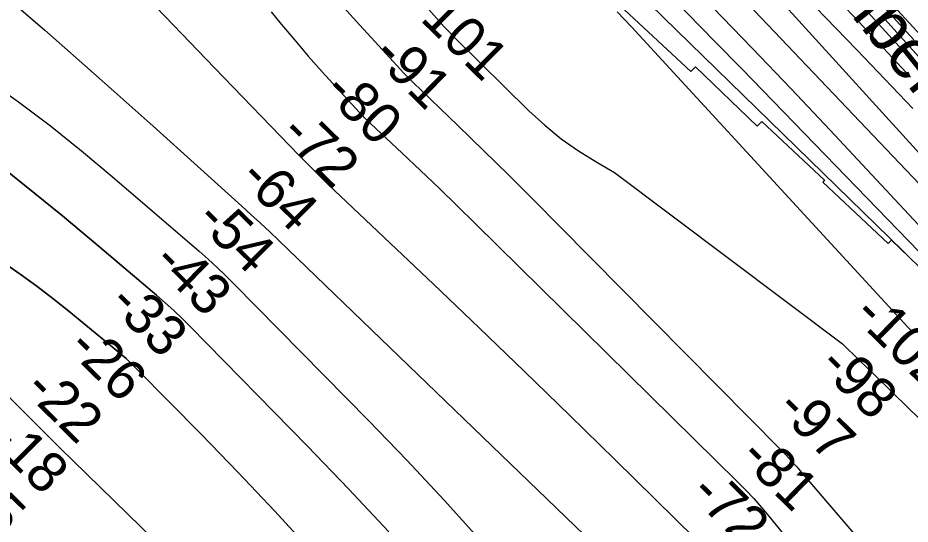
# Model space of a CAD drawing. Extents: x 3477039 to 3515015, y 546746 to 572297.
# Drawn here: x 3500384 to 3501863, y 562010 to 562850 of the extents above; entities that cross this region are included whole.
import ezdxf

# ---------------------------------------------------------------- set-up
doc = ezdxf.new("R2010")
doc.units = 0
for name, color, linetype in [('V-RIVR-IDEN', 7, 'Continuous'), ('V-RIVR-RANG', 7, 'Continuous'), ('V-RRAP-RVMT', 7, 'Continuous'), ('V-TOPO-DPTH', 7, 'Continuous'), ('V-TOPO-MAJR', 7, 'Continuous'), ('V-TOPO-MINR', 7, 'Continuous')]:
    doc.layers.add(name, color=color, linetype=linetype)

msp = doc.modelspace()

# ---------------------------------------------------------------- linework, layer by layer
at = {"layer": 'V-RRAP-RVMT'}
msp.add_lwpolyline([(3501381.9, 562870.8), (3501499.6, 562761.2), (3501507, 562769.1), (3501609.4, 562670.7), (3501617.1, 562678.4), (3501720.9, 562580.9), (3501718.3, 562577.9), (3501826.7, 562476.1), (3501831.9, 562481.4), (3501877, 562438.2)], dxfattribs=at)
msp.add_lwpolyline([(3501381.9, 562870.8), (3501499.6, 562761.2), (3501507, 562769.1), (3501609.4, 562670.7), (3501617.1, 562678.4), (3501720.9, 562580.9), (3501718.3, 562577.9), (3501826.7, 562476.1), (3501831.9, 562481.4), (3501877, 562438.2)], dxfattribs=at)
at = {"layer": 'V-TOPO-DPTH'}
for points in [[(3501869.2, 562813.9), (3501794.6, 562896.1), (3501719.5, 562977.8), (3501644.1, 563059.1), (3501522.9, 563188.9), (3501507.7, 563205.1), (3501492.5, 563221.2), (3501477.2, 563237.3), (3501461.9, 563253.3), (3501093.1, 563635.6), (3501024.5, 563705.9), (3500955.5, 563775.7), (3500885.9, 563844.9), (3500815.7, 563913.6), (3500685.6, 564039.7), (3500680.1, 564045), (3500674.5, 564050.1), (3500668.8, 564055.1), (3500663, 564060), (3500168.5, 564467.3)], [(3500168.5, 564467.3), (3500663, 564060), (3500668.8, 564055.1), (3500674.5, 564050.1), (3500680.1, 564045), (3500685.6, 564039.7), (3500815.7, 563913.6), (3500885.9, 563844.9), (3500955.5, 563775.7), (3501024.5, 563705.9), (3501093.1, 563635.6), (3501461.9, 563253.3), (3501477.2, 563237.3), (3501492.5, 563221.2), (3501507.7, 563205.1), (3501522.9, 563188.9), (3501644.1, 563059.1), (3501719.5, 562977.8), (3501794.6, 562896.1), (3501869.2, 562813.9)], [(3501863.6, 562751.9), (3501796, 562824.3), (3501728.3, 562896.6), (3501660.3, 562968.6), (3501592, 563040.3), (3501505.9, 563130.6), (3501480.5, 563157), (3501455, 563183.4), (3501429.4, 563209.7), (3501403.7, 563235.8), (3501377.7, 563261.8), (3501351.6, 563287.5), (3501325.2, 563313), (3501298.7, 563338.3), (3500633.8, 563965.3), (3500624.5, 563973.9), (3500615.1, 563982.3), (3500605.6, 563990.5), (3500595.9, 563998.6), (3500048.1, 564444.6)], [(3500048.1, 564444.6), (3500595.9, 563998.6), (3500605.6, 563990.5), (3500615.1, 563982.3), (3500624.5, 563973.9), (3500633.8, 563965.3), (3501298.7, 563338.3), (3501325.2, 563313), (3501351.6, 563287.5), (3501377.7, 563261.8), (3501403.7, 563235.8), (3501429.4, 563209.7), (3501455, 563183.4), (3501480.5, 563157), (3501505.9, 563130.6), (3501592, 563040.3), (3501660.3, 562968.6), (3501728.3, 562896.6), (3501796, 562824.3), (3501863.6, 562751.9)], [(3500326.2, 564281.9), (3500407.3, 564217.2), (3500487.8, 564151.8), (3500590.3, 564067.4), (3500619, 564043.4), (3500647.3, 564019), (3500675.2, 563994.1), (3500702.8, 563968.9), (3500786.8, 563890.5), (3500855.7, 563825.3), (3500924, 563759.6), (3500991.6, 563693), (3501058.5, 563625.9), (3501461.5, 563216.7), (3501468.1, 563210), (3501474.6, 563203.2), (3501481.2, 563196.4), (3501487.7, 563189.6), (3501544.8, 563129.3), (3501579.7, 563092.2), (3501614.5, 563055), (3501649.1, 563017.5), (3501683.5, 562980), (3502070.4, 562555.3)], [(3500326.2, 564281.9), (3500407.3, 564217.2), (3500487.8, 564151.8), (3500590.3, 564067.4), (3500619, 564043.4), (3500647.3, 564019), (3500675.2, 563994.1), (3500702.8, 563968.9), (3500786.8, 563890.5), (3500855.7, 563825.3), (3500924, 563759.6), (3500991.6, 563693), (3501058.5, 563625.9), (3501461.5, 563216.7), (3501468.1, 563210), (3501474.6, 563203.2), (3501481.2, 563196.4), (3501487.7, 563189.6), (3501544.8, 563129.3), (3501579.7, 563092.2), (3501614.5, 563055), (3501649.1, 563017.5), (3501683.5, 562980), (3502070.4, 562555.3)], [(3501867.2, 562699.6), (3501821.2, 562748.5), (3501774.8, 562797), (3501464.2, 563118.4), (3501446, 563137.2), (3501427.7, 563155.9), (3501409.3, 563174.5), (3501390.8, 563193.1), (3500903.6, 563680.2), (3500854.3, 563729), (3500804.7, 563777.6), (3500754.7, 563825.7), (3500704.3, 563873.5), (3500608.2, 563964.1), (3500605.7, 563966.4), (3500603.2, 563968.7), (3500600.6, 563970.9), (3500598, 563973), (3500512.4, 564042.7), (3500466.7, 564079.3), (3500420.7, 564115.4), (3500374, 564150.7)], [(3500374, 564150.7), (3500420.7, 564115.4), (3500466.7, 564079.3), (3500512.4, 564042.7), (3500598, 563973), (3500600.6, 563970.9), (3500603.2, 563968.7), (3500605.7, 563966.4), (3500608.2, 563964.1), (3500704.3, 563873.5), (3500754.7, 563825.7), (3500804.7, 563777.6), (3500854.3, 563729), (3500903.6, 563680.2), (3501390.8, 563193.1), (3501409.3, 563174.5), (3501427.7, 563155.9), (3501446, 563137.2), (3501464.2, 563118.4), (3501774.8, 562797), (3501821.2, 562748.5), (3501867.2, 562699.6)], [(3500970.8, 561632.3), (3500475.9, 562115.5), (3500455.5, 562135.5), (3500435.1, 562155.7), (3500414.8, 562175.9), (3500394.6, 562196.2), (3499819.5, 562777.2)], [(3500970.8, 561632.3), (3500475.9, 562115.5), (3500455.5, 562135.5), (3500435.1, 562155.7), (3500414.8, 562175.9), (3500394.6, 562196.2), (3499819.5, 562777.2)], [(3500332.1, 562623.1), (3500395.4, 562572.8), (3500457.9, 562521.6), (3500519.9, 562469.8), (3500613.9, 562390.3), (3500628.4, 562377.6), (3500642.6, 562364.8), (3500656.5, 562351.5), (3500670.2, 562338), (3500864.2, 562140), (3500932.1, 562069.3), (3500999, 561997.6)], [(3500999, 561997.6), (3500932.1, 562069.3), (3500864.2, 562140), (3500670.2, 562338), (3500656.5, 562351.5), (3500642.6, 562364.8), (3500628.4, 562377.6), (3500613.9, 562390.3), (3500519.9, 562469.8), (3500457.9, 562521.6), (3500395.4, 562572.8), (3500332.1, 562623.1)], [(3500360.6, 562444.5), (3500388.2, 562425.1), (3500415.5, 562405.2), (3500442.2, 562384.6), (3500468.6, 562363.6), (3500543.9, 562301.9), (3500553.8, 562293.6), (3500563.5, 562285), (3500572.9, 562276.1), (3500582.1, 562267.1), (3500688, 562159.5), (3500749.5, 562096), (3500810.2, 562031.8), (3500869.9, 561966.6)], [(3500869.9, 561966.6), (3500810.2, 562031.8), (3500749.5, 562096), (3500688, 562159.5), (3500582.1, 562267.1), (3500572.9, 562276.1), (3500563.5, 562285), (3500553.8, 562293.6), (3500543.9, 562301.9), (3500468.6, 562363.6), (3500442.2, 562384.6), (3500415.5, 562405.2), (3500388.2, 562425.1), (3500360.6, 562444.5)]]:
    msp.add_lwpolyline(points, dxfattribs=at)
at = {"layer": 'V-TOPO-MAJR'}
for points in [[(3502000.3, 562490.9), (3501667.5, 562857.3), (3501624.6, 562904.1), (3501581.4, 562950.6), (3501537.8, 562996.7), (3501494, 563042.5), (3501420.3, 563118.7), (3501413, 563126.2), (3501405.7, 563133.7), (3501398.3, 563141.2), (3501390.9, 563148.6), (3501202.2, 563335.6), (3501099.7, 563435.8), (3500996.4, 563535.1), (3500891.8, 563633), (3500786.3, 563730), (3500606.9, 563892.7), (3500587.2, 563910.2), (3500567.2, 563927.6), (3500547, 563944.5), (3500526.5, 563961.2), (3499868.6, 564488.1)], [(3501044.2, 562888.1), (3501090.9, 562835.5), (3501095.4, 562830.5), (3501099.9, 562825.6), (3501104.6, 562820.8), (3501109.3, 562816.1), (3501231.2, 562695.9), (3501257.3, 562672.1), (3501284.6, 562649.7), (3501313.5, 562629.4), (3501343.5, 562610.7), (3501373.2, 562593.7), (3501750.9, 562309.7), (3501778.1, 562283), (3501805.3, 562256.3), (3501832.6, 562229.8), (3501859.9, 562203.3), (3502141.1, 561931.6)], [(3501865.5, 562330.5), (3501859.2, 562337.4), (3501400.9, 562835), (3501377.4, 562860.2)], [(3500331.2, 562749.2), (3500385.1, 562710.7), (3500438.1, 562671), (3500489.7, 562629.7), (3500540.5, 562587.3), (3500684.5, 562463.1), (3500699.3, 562450), (3500713.9, 562436.6), (3500728.2, 562422.9), (3500742.3, 562409), (3500965.7, 562182), (3501028.8, 562116.5), (3501090.9, 562050.2), (3501151.7, 561982.6)]]:
    msp.add_lwpolyline(points, dxfattribs=at)
at = {"layer": 'V-TOPO-MINR'}
for points in [[(3501880.8, 562821), (3501822.8, 562884.6), (3501764.7, 562948.1), (3501542.9, 563188.4), (3501522.8, 563210), (3501502.8, 563231.6), (3501482.6, 563253), (3501462.4, 563274.4), (3501326.4, 563417.6), (3501237.7, 563510), (3501148.2, 563601.7), (3501057.6, 563692.4), (3500966.3, 563782.3), (3500701.4, 564040.3), (3500691.7, 564049.6), (3500681.9, 564058.6), (3500672, 564067.4), (3499938, 564683.3)], [(3501869.2, 562813.9), (3501794.6, 562896.1), (3501719.5, 562977.8), (3501644.1, 563059.1), (3501522.9, 563188.9), (3501507.7, 563205.1), (3501492.5, 563221.2), (3501477.2, 563237.3), (3501461.9, 563253.3), (3501093.1, 563635.6), (3501024.5, 563705.9), (3500955.5, 563775.7), (3500885.9, 563844.9), (3500815.7, 563913.6), (3500685.6, 564039.7), (3500680.1, 564045), (3500674.5, 564050.1), (3500668.8, 564055.1), (3500663, 564060), (3500168.5, 564467.3)], [(3501863.6, 562751.9), (3501796, 562824.3), (3501728.3, 562896.6), (3501660.3, 562968.6), (3501592, 563040.3), (3501505.9, 563130.6), (3501480.5, 563157), (3501455, 563183.4), (3501429.4, 563209.7), (3501403.7, 563235.8), (3501377.7, 563261.8), (3501351.6, 563287.5), (3501325.2, 563313), (3501298.7, 563338.3), (3500633.8, 563965.3), (3500624.5, 563973.9), (3500615.1, 563982.3), (3500605.6, 563990.5), (3500595.9, 563998.6), (3500048.1, 564444.6)], [(3502070.4, 562555.3), (3501683.5, 562980), (3501649.1, 563017.5), (3501614.5, 563055), (3501579.7, 563092.2), (3501544.8, 563129.3), (3501487.7, 563189.6), (3501481.2, 563196.4), (3501474.6, 563203.2), (3501468.1, 563210), (3501461.5, 563216.7), (3501058.5, 563625.9), (3500991.6, 563693), (3500924, 563759.6), (3500855.7, 563825.3), (3500786.8, 563890.5), (3500702.8, 563968.9), (3500675.2, 563994.1), (3500647.3, 564019), (3500619, 564043.4), (3500590.3, 564067.4), (3500487.8, 564151.8), (3500407.3, 564217.2), (3500326.2, 564281.9)], [(3501867.2, 562699.6), (3501821.2, 562748.5), (3501774.8, 562797), (3501464.2, 563118.4), (3501446, 563137.2), (3501427.7, 563155.9), (3501409.3, 563174.5), (3501390.8, 563193.1), (3500903.6, 563680.2), (3500854.3, 563729), (3500804.7, 563777.6), (3500754.7, 563825.7), (3500704.3, 563873.5), (3500608.2, 563964.1), (3500605.7, 563966.4), (3500603.2, 563968.7), (3500600.6, 563970.9), (3500598, 563973), (3500512.4, 564042.7), (3500466.7, 564079.3), (3500420.7, 564115.4), (3500374, 564150.7)], [(3501954.8, 562494.1), (3501430, 563046.7), (3501402.9, 563075.1), (3501375.6, 563103.4), (3501348.1, 563131.4), (3501320.4, 563159.4), (3501240.9, 563239.2), (3501173, 563306.5), (3501104.6, 563373.3), (3501035.5, 563439.4), (3500966, 563505), (3500553.3, 563889.5), (3500547.9, 563894.4), (3500542.4, 563899.2), (3500536.9, 563904), (3500531.2, 563908.7), (3500357.9, 564049.4)], [(3501864.7, 562450.2), (3501851.3, 562463.4), (3501321.1, 562981.2), (3501304.1, 562997.8), (3501287.3, 563014.4), (3501270.5, 563031.1), (3501253.7, 563047.9), (3500804.5, 563498.9), (3500750, 563553.2), (3500695.3, 563607.2), (3500640.1, 563660.8), (3500584.6, 563714.1), (3500480.1, 563813.8), (3500476.6, 563817), (3500473.1, 563820.1), (3500469.5, 563823.2), (3500465.9, 563826.1), (3500392.5, 563884), (3500351.7, 563915.3)], [(3502646.2, 561620.6), (3501992.9, 562379.2), (3501977.4, 562396.9), (3501961.8, 562414.5), (3501946, 562431.9), (3501930.1, 562449.2), (3501729.6, 562664.2), (3501665.6, 562732.3), (3501601.1, 562800), (3501536.1, 562867.1), (3501470.6, 562933.8), (3501357.7, 563047.9), (3501348.4, 563057.3), (3501339.1, 563066.7), (3501329.8, 563076), (3501320.5, 563085.4), (3500903.1, 563502), (3500839.6, 563564.2), (3500775.4, 563625.6)], [(3500143.9, 563363.1), (3500384.4, 563108.4), (3500465.5, 563022.8), (3500546.7, 562937.4), (3500628.2, 562852.2), (3500709.9, 562767.3), (3500849.7, 562622.4), (3500861.8, 562610.1), (3500873.9, 562597.9), (3500886.2, 562585.8), (3500898.6, 562573.9), (3501072.8, 562408.5), (3501148.4, 562336.2), (3501223.8, 562263.7), (3501298.8, 562190.8), (3501373.6, 562117.6), (3501506.8, 561986.5)], [(3502330.1, 561951), (3502233.4, 562062.2), (3502136.6, 562173.3), (3501955.5, 562380.6), (3501949.1, 562387.8), (3501942.6, 562395), (3501935.9, 562402.1), (3501929.2, 562409.2), (3501583.8, 562765.4), (3501538.8, 562811.4), (3501493.7, 562857.2), (3501448.2, 562902.7), (3501402.5, 562947.9), (3501320.7, 563028.5), (3501315.8, 563033.3), (3501310.9, 563038.2), (3501306, 563043), (3501301.1, 563047.9), (3501222.8, 563126.4), (3501178.5, 563170.3), (3501134.1, 563214)], [(3500337.8, 562908.2), (3500428.7, 562829.8), (3500518.7, 562750.4), (3500608.2, 562670.5), (3500755.4, 562537.8), (3500770.9, 562523.7), (3500786.3, 562509.5), (3500801.5, 562495.2), (3500816.6, 562480.7), (3501414.7, 561903.8)], [(3500924.4, 562867.4), (3500950.2, 562838.7), (3500976.2, 562810.2), (3501018.4, 562764.4), (3501023.5, 562759), (3501028.6, 562753.7), (3501033.8, 562748.5), (3501039, 562743.3), (3501113.3, 562671.5), (3501155.6, 562630.3), (3501197.7, 562589), (3501239.6, 562547.3), (3501281.2, 562505.5), (3501647.7, 562134.9), (3501656.9, 562125.3), (3501666, 562115.7), (3501674.9, 562105.8), (3501683.6, 562095.8), (3501858.4, 561890.9)], [(3500803.7, 562860.3), (3500820.7, 562839.6), (3500843, 562812.9), (3500865.5, 562786.5), (3500888.6, 562760.5), (3500912, 562734.8), (3500950.3, 562693.3), (3500954.8, 562688.6), (3500959.3, 562683.9), (3500964, 562679.4), (3500968.7, 562674.9), (3501020.8, 562625.9), (3501051.5, 562596.9), (3501082.1, 562567.7), (3501112.4, 562538.3), (3501142.6, 562508.8), (3501577, 562080.6), (3501590.5, 562066.8), (3501603.7, 562052.8), (3501616.4, 562038.3), (3501628.9, 562023.6), (3501784.6, 561832.3)], [(3502070.9, 562571.2), (3501815.9, 562853.7)], [(3499819.5, 562777.2), (3500394.6, 562196.2), (3500414.8, 562175.9), (3500435.1, 562155.7), (3500455.5, 562135.5), (3500475.9, 562115.5), (3500970.8, 561632.3)], [(3500332.1, 562623.1), (3500395.4, 562572.8), (3500457.9, 562521.6), (3500519.9, 562469.8), (3500613.9, 562390.3), (3500628.4, 562377.6), (3500642.6, 562364.8), (3500656.5, 562351.5), (3500670.2, 562338), (3500864.2, 562140), (3500932.1, 562069.3), (3500999, 561997.6)], [(3500360.6, 562444.5), (3500388.2, 562425.1), (3500415.5, 562405.2), (3500442.2, 562384.6), (3500468.6, 562363.6), (3500543.9, 562301.9), (3500553.8, 562293.6), (3500563.5, 562285), (3500572.9, 562276.1), (3500582.1, 562267.1), (3500688, 562159.5), (3500749.5, 562096), (3500810.2, 562031.8), (3500869.9, 561966.6)]]:
    msp.add_lwpolyline(points, dxfattribs=at)

# ---------------------------------------------------------------- texts
at = {"layer": 'V-RIVR-IDEN'}
msp.add_text('September', height=83, rotation=308.65, dxfattribs=at).set_placement((3501540.9, 563133.8))
at = {"layer": 'V-RIVR-RANG'}
for s, rotation, p in [('-101', 315.3607, (3501028.3, 562867.9)), ('-91', 315.3607, (3500969.5, 562785.4)), ('-80', 315.3607, (3500887.8, 562725.5)), ('-72', 315.3607, (3500816.4, 562655.5)), ('-64', 315.3607, (3500748.4, 562582.1)), ('-54', 315.3607, (3500676.4, 562512.6)), ('-43', 315.3607, (3500605.1, 562442.5)), ('-33', 315.3607, (3500532, 562374.2)), ('-102', 315.4329, (3501765.9, 562354.8)), ('-26', 315.3607, (3500464.2, 562300.6)), ('-98', 315.4329, (3501708.7, 562270.7)), ('-22', 315.3607, (3500391.9, 562231.5)), ('-97', 315.4329, (3501638.5, 562199.5)), ('-18', 315.3607, (3500334.9, 562147.1)), ('-81', 315.4329, (3501577.6, 562119.2)), ('-15', 315.3607, (3500263.7, 562076.9)), ('-72', 315.4329, (3501495.8, 562059.4))]:
    msp.add_text(s, height=67, rotation=rotation, dxfattribs=at).set_placement(p)

doc.saveas('drawing.dxf')
